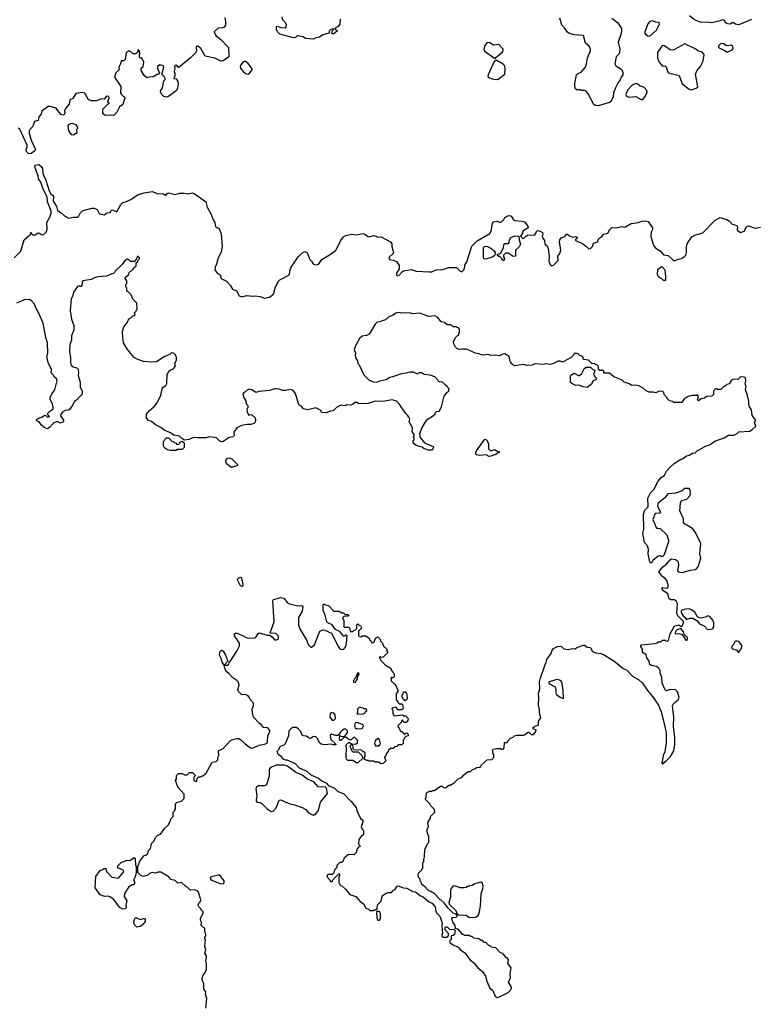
# Model space of a CAD drawing. Extents: x 1862350 to 2057294, y 212041 to 437318.
# Tile 283 of 301: x 2023032 to 2031618, y 365759 to 377228. Entities that reach past the tile are written whole.
import ezdxf

# ---------------------------------------------------------------- set-up
doc = ezdxf.new("R2010")
doc.units = 0

msp = doc.modelspace()

# ---------------------------------------------------------------- linework, layer by layer
at = {"layer": '0CON10XD'}
for points in [[(2025423, 377255), (2025432, 377205), (2025432, 377165), (2025415, 377142), (2025395, 377132), (2025345, 377129), (2025300, 377085), (2025318, 377045), (2025382, 376995), (2025466, 376906), (2025470, 376795), (2025405, 376750), (2025375, 376747), (2025305, 376779), (2025194, 376804), (2025145, 376893), (2025115, 376917), (2025098, 376922), (2025091, 376905), (2025092, 376865), (2025084, 376845), (2025025, 376783), (2024888, 376672), (2024882, 376672), (2024869, 376689), (2024855, 376697), (2024838, 376685), (2024840, 376655), (2024832, 376625), (2024840, 376605), (2024840, 376565), (2024832, 376558), (2024830, 376545), (2024855, 376540), (2024875, 376510), (2024879, 376475), (2024871, 376425), (2024855, 376400), (2024768, 376332), (2024745, 376324), (2024712, 376332), (2024690, 376355), (2024672, 376385), (2024672, 376395), (2024697, 376435), (2024713, 376517), (2024730, 376535), (2024718, 376568), (2024690, 376595), (2024712, 376675), (2024709, 376689), (2024665, 376702), (2024638, 376685), (2024638, 376665), (2024660, 376605), (2024645, 376590), (2024635, 376590), (2024587, 376563), (2024545, 376560), (2024515, 376550), (2024485, 376580), (2024450, 376635), (2024450, 376665), (2024470, 376685), (2024478, 376735), (2024465, 376770), (2024455, 376780), (2024442, 376782), (2024430, 376795), (2024430, 376825), (2024438, 376835), (2024430, 376845), (2024430, 376865), (2024418, 376878), (2024410, 376875), (2024408, 376852), (2024385, 376830), (2024355, 376830), (2024335, 376850), (2024322, 376852), (2024315, 376860), (2024295, 376860), (2024288, 376852), (2024272, 376848), (2024260, 376765), (2024245, 376750), (2024215, 376750)], [(2026768, 377235), (2026762, 377175), (2026745, 377148), (2026700, 377125), (2026710, 377115), (2026730, 377110), (2026733, 377095), (2026695, 377063), (2026670, 377065), (2026678, 377102), (2026690, 377115), (2026685, 377120), (2026660, 377115), (2026640, 377095), (2026638, 377072), (2026565, 377052), (2026525, 377023), (2026483, 377017), (2026455, 377002), (2026365, 377011), (2026335, 377027), (2026275, 377042), (2026265, 377042), (2026245, 377022), (2026225, 377018), (2026065, 377060), (2026037, 377085), (2026027, 377113), (2026025, 377150), (2026035, 377152), (2026075, 377139), (2026126, 377134), (2026139, 377141), (2026143, 377167), (2026136, 377186), (2026098, 377225), (2026090, 377260)], [(2029932, 377245), (2030005, 377191), (2030046, 377125), (2030048, 377095), (2030040, 377055), (2030008, 376965), (2030026, 376886), (2030024, 376845), (2030014, 376826), (2029983, 376797), (2029968, 376715), (2029980, 376690), (2030028, 376665), (2030052, 376645), (2030062, 376615), (2030063, 376585), (2030043, 376557), (2030032, 376528), (2030007, 376495), (2029976, 376434), (2029953, 376375), (2029951, 376325), (2029920, 376275), (2029905, 376262), (2029776, 376224), (2029745, 376227), (2029725, 376242), (2029654, 376374), (2029634, 376394), (2029615, 376403), (2029575, 376402), (2029565, 376410), (2029525, 376412), (2029512, 376422), (2029504, 376445), (2029504, 376486), (2029523, 376587), (2029535, 376599), (2029575, 376616), (2029625, 376677), (2029640, 376715), (2029651, 376785), (2029684, 376865), (2029686, 376885), (2029669, 376919), (2029626, 376955), (2029604, 377044), (2029495, 377052), (2029435, 377068), (2029415, 377084), (2029383, 377133), (2029352, 377165), (2029329, 377245)], [(2031561, 377229), (2031433, 377175), (2031405, 377169), (2031375, 377175), (2031345, 377194), (2031312, 377178), (2031285, 377179), (2031263, 377193), (2031242, 377222), (2031225, 377227), (2031185, 377211), (2031095, 377193), (2031055, 377198), (2030974, 377194), (2030897, 377227), (2030839, 377275)], [(2030365, 377037), (2030385, 377044), (2030456, 377105), (2030489, 377175), (2030487, 377197), (2030445, 377200), (2030415, 377213), (2030395, 377214), (2030375, 377206), (2030355, 377180), (2030314, 377074), (2030325, 377058), (2030355, 377040), (2030365, 377037)], [(2028575, 376782), (2028660, 376855), (2028668, 376872), (2028666, 376885), (2028615, 376941), (2028553, 376933), (2028505, 376963), (2028475, 376957), (2028450, 376920), (2028440, 376885), (2028446, 376866), (2028565, 376782), (2028575, 376782)], [(2030855, 376410), (2030875, 376414), (2030915, 376430), (2030934, 376446), (2030910, 376595), (2030926, 376634), (2030966, 376684), (2030994, 376736), (2031008, 376815), (2031005, 376827), (2030985, 376850), (2030936, 376866), (2030912, 376885), (2030785, 376948), (2030655, 376878), (2030635, 376874), (2030615, 376877), (2030575, 376906), (2030542, 376922), (2030525, 376926), (2030515, 376921), (2030464, 376845), (2030465, 376780), (2030484, 376734), (2030525, 376688), (2030555, 376690), (2030565, 376680), (2030582, 376625), (2030595, 376608), (2030719, 376579), (2030755, 376482), (2030835, 376418), (2030855, 376410)], [(2031285, 376853), (2031335, 376878), (2031347, 376893), (2031342, 376915), (2031325, 376930), (2031275, 376922), (2031235, 376948), (2031215, 376950), (2031195, 376942), (2031178, 376925), (2031178, 376908), (2031187, 376897), (2031244, 376874), (2031270, 376855), (2031285, 376853)], [(2024215, 376750), (2024208, 376715), (2024188, 376675), (2024190, 376645), (2024152, 376608), (2024137, 376557), (2024212, 376452), (2024207, 376377), (2024218, 376355), (2024237, 376337), (2024255, 376330), (2024260, 376315), (2024253, 376307), (2024235, 376240), (2024197, 376213), (2024165, 376152), (2024135, 376118), (2024125, 376112), (2024105, 376117), (2024032, 376112), (2024014, 376124), (2024002, 376145), (2024000, 376175), (2024005, 376190), (2024062, 376248), (2024080, 376255), (2024062, 376262), (2024058, 376275), (2024077, 376315), (2024072, 376335), (2024044, 376336), (2024017, 376303), (2023985, 376308), (2023926, 376284), (2023872, 376282), (2023834, 376294), (2023796, 376366), (2023785, 376377), (2023765, 376380), (2023685, 376369), (2023650, 376310), (2023615, 376295), (2023608, 376245), (2023568, 376195), (2023555, 376170), (2023558, 376145), (2023545, 376118), (2023513, 376125), (2023456, 376196), (2023388, 376218), (2023363, 376217), (2023310, 376180), (2023291, 376165), (2023281, 376129), (2023257, 376095), (2023246, 376055), (2023206, 376044), (2023185, 375983), (2023155, 375954), (2023142, 375928), (2023143, 375905), (2023168, 375825), (2023216, 375715), (2023210, 375700), (2023165, 375670), (2023140, 375665), (2023108, 375698), (2023106, 375715), (2023119, 375745), (2023118, 375768), (2023035, 375953), (2023015, 375966)], [(2025695, 376592), (2025715, 376610), (2025740, 376645), (2025740, 376655), (2025695, 376719), (2025665, 376740), (2025645, 376742), (2025635, 376738), (2025609, 376701), (2025603, 376685), (2025607, 376665), (2025635, 376623), (2025665, 376600), (2025695, 376592)], [(2028605, 376530), (2028688, 376595), (2028691, 376665), (2028684, 376694), (2028669, 376709), (2028595, 376752), (2028575, 376752), (2028560, 376735), (2028491, 376585), (2028489, 376565), (2028497, 376555), (2028553, 376535), (2028605, 376530)], [(2030295, 376300), (2030322, 376335), (2030347, 376385), (2030340, 376405), (2030305, 376441), (2030262, 376455), (2030237, 376477), (2030215, 376486), (2030172, 376465), (2030115, 376408), (2030096, 376355), (2030106, 376336), (2030136, 376324), (2030215, 376332), (2030275, 376300), (2030295, 376300)], [(2023645, 375886), (2023665, 375892), (2023702, 375915), (2023700, 375955), (2023710, 375965), (2023710, 375975), (2023692, 376002), (2023645, 376018), (2023624, 376016), (2023604, 376006), (2023595, 375990), (2023601, 375935), (2023631, 375891), (2023645, 375886)], [(2023398, 374998), (2023356, 375106), (2023351, 375165), (2023304, 375255), (2023278, 375335), (2023253, 375375), (2023249, 375405), (2023209, 375515), (2023209, 375525), (2023217, 375533), (2023255, 375540), (2023285, 375515), (2023298, 375495), (2023302, 375435), (2023338, 375358), (2023374, 375235), (2023395, 375198), (2023427, 375177), (2023421, 375115), (2023461, 375051), (2023474, 375005), (2023485, 374996), (2023517, 374977), (2023555, 374943), (2023605, 374918), (2023655, 374929), (2023705, 374928), (2023716, 374935), (2023737, 374973), (2023773, 375007), (2023875, 375033), (2023901, 375031), (2023936, 375016), (2023955, 374977), (2023967, 374967), (2024015, 374956), (2024052, 374978), (2024085, 374983), (2024102, 375008), (2024115, 375014), (2024165, 374991), (2024211, 375075), (2024235, 375099), (2024265, 375106), (2024329, 375135), (2024415, 375191), (2024485, 375212), (2024575, 375225), (2024645, 375199), (2024702, 375202), (2024735, 375179), (2024753, 375205), (2024765, 375212), (2024845, 375191), (2024895, 375209), (2024945, 375209), (2024995, 375200), (2025045, 375211), (2025064, 375205), (2025145, 375151), (2025201, 375105), (2025216, 375045), (2025259, 374965), (2025286, 374896), (2025307, 374867), (2025315, 374816), (2025357, 374797), (2025381, 374735), (2025391, 374585), (2025379, 374521), (2025345, 374455), (2025328, 374382), (2025309, 374345), (2025307, 374315), (2025334, 374275), (2025367, 374255), (2025382, 374212), (2025442, 374182), (2025485, 374135), (2025511, 374091), (2025558, 374068), (2025591, 374011), (2025625, 374001), (2025675, 374014), (2025745, 374007), (2025775, 374013), (2025835, 374003), (2025885, 373986), (2025945, 373996), (2025993, 374035), (2026008, 374105), (2026045, 374178), (2026064, 374196), (2026161, 374249), (2026177, 374265), (2026184, 374315), (2026197, 374345), (2026280, 374470), (2026338, 374522), (2026355, 374529), (2026382, 374512), (2026414, 374435), (2026435, 374414), (2026453, 374383), (2026475, 374373), (2026505, 374375), (2026522, 374388), (2026554, 374436), (2026675, 374508), (2026718, 374545), (2026775, 374658), (2026805, 374698), (2026835, 374713), (2026905, 374731), (2026955, 374721), (2027036, 374736), (2027055, 374730), (2027085, 374706), (2027105, 374699), (2027155, 374714), (2027175, 374712), (2027205, 374696), (2027245, 374699), (2027355, 374639), (2027368, 374618), (2027371, 374585), (2027390, 374515), (2027385, 374503), (2027344, 374465), (2027333, 374445), (2027344, 374434), (2027387, 374427), (2027423, 374413), (2027456, 374365), (2027456, 374325), (2027422, 374275), (2027424, 374255), (2027435, 374246), (2027455, 374251), (2027489, 374291), (2027505, 374301), (2027595, 374320), (2027655, 374300), (2027805, 374290), (2027835, 374293), (2027885, 374314), (2027965, 374320), (2028035, 374341), (2028125, 374340), (2028165, 374298), (2028185, 374290), (2028210, 374315), (2028217, 374333), (2028226, 374375), (2028244, 374406), (2028301, 374589), (2028366, 374654), (2028513, 374737), (2028526, 374764), (2028542, 374855), (2028553, 374875), (2028595, 374880), (2028625, 374868), (2028642, 374868), (2028675, 374900), (2028688, 374925), (2028722, 374942), (2028745, 374947), (2028761, 374941), (2028788, 374898), (2028805, 374888), (2028885, 374881), (2028915, 374872), (2028956, 374825), (2028960, 374805), (2028901, 374769), (2028890, 374735), (2028870, 374705), (2028895, 374680), (2028908, 374682), (2028935, 374710), (2028945, 374710), (2028955, 374720), (2029038, 374722), (2029052, 374745), (2029053, 374757), (2029068, 374772), (2029100, 374765), (2029125, 374750), (2029130, 374735), (2029122, 374705), (2029128, 374685), (2029147, 374657), (2029152, 374615), (2029178, 374595), (2029193, 374563), (2029203, 374475), (2029199, 374415), (2029215, 374378), (2029235, 374362), (2029255, 374367), (2029308, 374425), (2029304, 374475), (2029326, 374504), (2029338, 374549), (2029322, 374635), (2029326, 374664), (2029345, 374689), (2029386, 374704), (2029405, 374731), (2029415, 374731), (2029440, 374710), (2029475, 374696), (2029515, 374704), (2029525, 374699), (2029532, 374685), (2029512, 374668), (2029510, 374655), (2029591, 374621), (2029632, 374592), (2029665, 374558), (2029685, 374564), (2029708, 374585), (2029719, 374625), (2029765, 374642), (2029781, 374679), (2029818, 374702), (2029835, 374728), (2029887, 374743), (2029909, 374785), (2029935, 374808), (2029985, 374802), (2030045, 374819), (2030085, 374812), (2030157, 374853), (2030244, 374866), (2030285, 374882), (2030324, 374886), (2030356, 374876), (2030409, 374805), (2030409, 374785), (2030391, 374755), (2030390, 374705), (2030408, 374635), (2030425, 374595), (2030442, 374572), (2030505, 374528), (2030535, 374489), (2030591, 374481), (2030645, 374429), (2030665, 374420), (2030705, 374439), (2030745, 374446), (2030782, 374468), (2030795, 374487), (2030802, 374515), (2030804, 374574), (2030808, 374605), (2030817, 374625), (2030865, 374699), (2030902, 374718), (2030996, 374745), (2031138, 374892), (2031195, 374924), (2031275, 374902), (2031305, 374881), (2031335, 374845), (2031389, 374829), (2031398, 374815), (2031396, 374775), (2031435, 374749), (2031475, 374765), (2031505, 374815), (2031525, 374826), (2031605, 374800), (2031665, 374810)], [(2022968, 374455), (2023045, 374533), (2023086, 374664), (2023145, 374720), (2023160, 374725), (2023162, 374748), (2023168, 374748), (2023170, 374735), (2023180, 374725), (2023205, 374717), (2023246, 374744), (2023265, 374740), (2023288, 374725), (2023305, 374724), (2023342, 374755), (2023354, 374785), (2023349, 374865), (2023385, 374928), (2023399, 374975), (2023398, 374998)], [(2028675, 374420), (2028655, 374430), (2028650, 374445), (2028628, 374468), (2028615, 374470), (2028602, 374482), (2028602, 374498), (2028625, 374500), (2028640, 374510), (2028670, 374575), (2028673, 374607), (2028685, 374620), (2028728, 374622), (2028737, 374633), (2028740, 374665), (2028757, 374693), (2028805, 374712), (2028848, 374708), (2028852, 374665), (2028870, 374615), (2028855, 374582), (2028812, 374545), (2028810, 374475), (2028785, 374470), (2028725, 374510), (2028695, 374510), (2028670, 374485), (2028670, 374465), (2028682, 374445), (2028675, 374420)], [(2028445, 374440), (2028439, 374455), (2028439, 374575), (2028455, 374590), (2028484, 374586), (2028525, 374565), (2028561, 374535), (2028572, 374515), (2028570, 374485), (2028560, 374475), (2028539, 374461), (2028475, 374443), (2028445, 374440)], [(2030581, 371115), (2030547, 371005), (2030530, 370980), (2030515, 370973), (2030495, 370981), (2030475, 370980), (2030412, 370928), (2030395, 370900), (2030385, 370898), (2030375, 370912), (2030356, 371005), (2030361, 371055), (2030348, 371098), (2030315, 371138), (2030294, 371245), (2030306, 371295), (2030303, 371467), (2030320, 371515), (2030356, 371554), (2030354, 371655), (2030386, 371715), (2030424, 371756), (2030475, 371852), (2030505, 371892), (2030548, 371922), (2030572, 371968), (2030608, 372012), (2030665, 372063), (2030734, 372106), (2030765, 372118), (2030795, 372142), (2030834, 372156), (2030875, 372180), (2030905, 372182), (2030932, 372208), (2030945, 372213), (2031034, 372266), (2031065, 372273), (2031092, 372288), (2031135, 372317), (2031244, 372356), (2031295, 372388), (2031355, 372388), (2031394, 372406), (2031415, 372428), (2031540, 372435), (2031570, 372455), (2031610, 372495), (2031598, 372535), (2031610, 372565), (2031568, 372618), (2031562, 372685), (2031539, 372719), (2031530, 372745), (2031529, 372785), (2031515, 372850), (2031492, 372922), (2031499, 372955), (2031489, 372985), (2031496, 373016), (2031492, 373055), (2031476, 373066), (2031435, 373067), (2031402, 373038), (2031365, 373042), (2031345, 373038), (2031321, 373019), (2031300, 372985), (2031273, 372977), (2031255, 372960), (2031242, 372958), (2031205, 372920), (2031165, 372920), (2031155, 372930), (2031142, 372928), (2031120, 372905), (2031118, 372862), (2031098, 372842), (2031035, 372840), (2031015, 372820), (2030975, 372810), (2030945, 372790), (2030930, 372805), (2030940, 372815), (2030940, 372845), (2030925, 372860), (2030915, 372850), (2030865, 372852), (2030825, 372840), (2030798, 372822), (2030785, 372820), (2030745, 372770), (2030655, 372770), (2030645, 372780), (2030605, 372790), (2030580, 372815), (2030580, 372825), (2030542, 372862), (2030540, 372885), (2030528, 372898), (2030485, 372900), (2030445, 372880), (2030415, 372888), (2030368, 372888), (2030333, 372903), (2030300, 372935), (2030250, 372965), (2030205, 372972), (2030165, 372968), (2030135, 372987), (2030076, 373006), (2030055, 373028), (2029955, 373068), (2029905, 373110), (2029842, 373112), (2029840, 373135), (2029825, 373150), (2029815, 373140), (2029792, 373142), (2029780, 373155), (2029778, 373188), (2029758, 373208), (2029742, 373212), (2029735, 373220), (2029702, 373222), (2029662, 373262), (2029605, 373270), (2029600, 373295), (2029590, 373305), (2029560, 373315), (2029540, 373335), (2029525, 373340), (2029495, 373340), (2029485, 373320), (2029458, 373292), (2029367, 373243), (2029355, 373240), (2029332, 373252), (2029308, 373252), (2029245, 373218), (2029215, 373210), (2029165, 373220), (2029135, 373213), (2029035, 373218), (2029005, 373202), (2028945, 373200), (2028905, 373212), (2028805, 373198), (2028775, 373210), (2028760, 373225), (2028760, 373235), (2028748, 373248), (2028736, 373305), (2028685, 373336), (2028665, 373333), (2028625, 373313), (2028575, 373320), (2028525, 373318), (2028495, 373328), (2028425, 373322), (2028385, 373337), (2028345, 373342), (2028239, 373389), (2028185, 373392), (2028155, 373388), (2028127, 373397), (2028112, 373412), (2028092, 373452), (2028088, 373475), (2028110, 373525), (2028135, 373550), (2028150, 373555), (2028150, 373575), (2028160, 373585), (2028160, 373625), (2028145, 373640), (2028132, 373642), (2028125, 373650), (2028085, 373650), (2028067, 373667), (2028052, 373672), (2028013, 373673), (2027985, 373700), (2027945, 373710), (2027903, 373763), (2027875, 373780), (2027795, 373772), (2027695, 373808), (2027615, 373803), (2027575, 373812), (2027485, 373810), (2027455, 373817), (2027415, 373808), (2027384, 373786), (2027335, 373768), (2027295, 373732), (2027255, 373722), (2027225, 373708), (2027200, 373705), (2027177, 373683), (2027104, 373566), (2027075, 373551), (2027025, 373540), (2026992, 373515), (2026945, 373430), (2026932, 373385), (2026948, 373345), (2026943, 373325), (2026948, 373295), (2026970, 373255), (2026973, 373223), (2026987, 373207), (2027043, 373093), (2027105, 373030), (2027155, 373010), (2027196, 373004), (2027235, 373021), (2027304, 373036), (2027345, 373063), (2027382, 373072), (2027485, 373108), (2027536, 373114), (2027585, 373128), (2027617, 373127), (2027665, 373102), (2027693, 373117), (2027715, 373118), (2027748, 373098), (2027812, 373092), (2027865, 373070), (2027900, 373035), (2027905, 373022), (2027923, 373013), (2027958, 373008), (2027995, 372970), (2028005, 372970), (2028010, 372955), (2028032, 372932), (2028028, 372895), (2028001, 372879), (2027976, 372844), (2027945, 372720), (2027926, 372674), (2027916, 372664), (2027885, 372660), (2027875, 372650), (2027865, 372622), (2027771, 372559), (2027722, 372485), (2027693, 372405), (2027701, 372361), (2027750, 372300), (2027851, 372255), (2027857, 372243), (2027838, 372212), (2027795, 372212), (2027767, 372227), (2027745, 372230), (2027725, 372250), (2027655, 372270), (2027620, 372295), (2027620, 372325), (2027630, 372335), (2027630, 372355), (2027622, 372365), (2027630, 372375), (2027630, 372395), (2027608, 372428), (2027612, 372475), (2027572, 372545), (2027578, 372575), (2027568, 372598), (2027553, 372623), (2027528, 372645), (2027455, 372752), (2027422, 372785), (2027375, 372800), (2027265, 372781), (2027175, 372783), (2027095, 372756), (2026985, 372752), (2026970, 372765), (2026945, 372772), (2026910, 372745), (2026892, 372738), (2026845, 372740), (2026825, 372732), (2026775, 372738), (2026725, 372710), (2026685, 372672), (2026653, 372667), (2026605, 372648), (2026555, 372652), (2026539, 372679), (2026485, 372707), (2026385, 372683), (2026340, 372695), (2026319, 372719), (2026285, 372742), (2026248, 372875), (2026218, 372908), (2026185, 372919), (2026135, 372908), (2026095, 372909), (2026056, 372926), (2026025, 372930), (2026005, 372930), (2025945, 372907), (2025825, 372898), (2025785, 372887), (2025745, 372913), (2025707, 372923), (2025685, 372912), (2025665, 372892), (2025644, 372886), (2025632, 372865), (2025640, 372835), (2025667, 372787), (2025672, 372752), (2025690, 372735), (2025690, 372705), (2025680, 372695), (2025682, 372655), (2025702, 372622), (2025725, 372630), (2025737, 372627), (2025775, 372590), (2025782, 372565), (2025775, 372540), (2025760, 372525), (2025725, 372512), (2025685, 372512), (2025618, 372502), (2025562, 372475), (2025528, 372422), (2025532, 372385), (2025525, 372368), (2025475, 372360), (2025405, 372316), (2025385, 372310), (2025362, 372322), (2025325, 372356), (2025245, 372368), (2025204, 372356), (2025105, 372356), (2025057, 372363), (2025005, 372338), (2024955, 372330), (2024932, 372342), (2024895, 372377), (2024828, 372388), (2024790, 372415), (2024716, 372446), (2024685, 372472), (2024615, 372508), (2024567, 372547), (2024535, 372560), (2024510, 372585), (2024510, 372635), (2024544, 372676), (2024598, 372722), (2024634, 372765), (2024676, 372855), (2024697, 372943), (2024735, 372967), (2024749, 372989), (2024750, 373095), (2024774, 373136), (2024790, 373150), (2024825, 373162), (2024848, 373195), (2024842, 373225), (2024858, 373265), (2024858, 373295), (2024850, 373325), (2024830, 373345), (2024803, 373347), (2024788, 373332), (2024715, 373300), (2024627, 373243), (2024565, 373237), (2024475, 373247), (2024400, 373275), (2024368, 373295), (2024288, 373385), (2024244, 373464), (2024233, 373525), (2024232, 373595), (2024248, 373652), (2024287, 373703), (2024295, 373730), (2024310, 373745), (2024325, 373750), (2024352, 373778), (2024368, 373782), (2024378, 373792), (2024370, 373815), (2024388, 373832), (2024392, 373848), (2024400, 373855), (2024398, 373928), (2024352, 373972), (2024330, 374025), (2024298, 374058), (2024280, 374065), (2024280, 374105), (2024270, 374115), (2024270, 374145), (2024280, 374155), (2024280, 374185), (2024260, 374215), (2024260, 374225), (2024305, 374260), (2024310, 374285), (2024325, 374300), (2024340, 374305), (2024360, 374325), (2024360, 374335), (2024388, 374362), (2024390, 374395), (2024408, 374412), (2024412, 374428), (2024428, 374442), (2024430, 374455), (2024415, 374470), (2024402, 374468), (2024400, 374455), (2024392, 374448), (2024375, 374410), (2024325, 374410), (2024298, 374438), (2024285, 374438), (2024254, 374416), (2024225, 374378), (2024145, 374300), (2024138, 374282), (2024125, 374270), (2024105, 374268), (2024045, 374242), (2023945, 374232), (2023905, 374222), (2023865, 374202), (2023770, 374185), (2023760, 374165), (2023757, 374133), (2023748, 374122), (2023735, 374120), (2023725, 374128), (2023705, 374122), (2023658, 374055), (2023646, 374004), (2023633, 373975), (2023620, 373835), (2023635, 373740), (2023663, 373667), (2023664, 373616), (2023637, 373545), (2023636, 373494), (2023617, 373445), (2023612, 373355), (2023624, 373295), (2023624, 373234), (2023634, 373204), (2023645, 373188), (2023705, 373168), (2023712, 373155), (2023717, 373115), (2023712, 373085), (2023738, 373005), (2023738, 372948), (2023760, 372905), (2023760, 372865), (2023715, 372820), (2023706, 372804), (2023671, 372779), (2023645, 372730), (2023613, 372687), (2023602, 372678), (2023564, 372676), (2023535, 372662), (2023510, 372635), (2023508, 372615), (2023542, 372565), (2023542, 372548), (2023533, 372537), (2023505, 372530), (2023475, 372542), (2023458, 372542)], [(2030555, 374190), (2030535, 374190), (2030518, 374208), (2030495, 374218), (2030475, 374238), (2030466, 374264), (2030468, 374315), (2030475, 374328), (2030515, 374352), (2030550, 374315), (2030560, 374235), (2030560, 374195), (2030555, 374190)], [(2023458, 372542), (2023425, 372530), (2023385, 372480), (2023355, 372462), (2023317, 372477), (2023288, 372505), (2023260, 372545), (2023230, 372555), (2023234, 372576), (2023285, 372598), (2023325, 372622), (2023338, 372618), (2023355, 372600), (2023380, 372605), (2023360, 372625), (2023362, 372645), (2023380, 372665), (2023405, 372678), (2023422, 372695), (2023423, 372705), (2023413, 372755), (2023388, 372805), (2023388, 372832), (2023410, 372875), (2023440, 372915), (2023470, 373025), (2023463, 373043), (2023438, 373065), (2023423, 373093), (2023400, 373115), (2023403, 373155), (2023366, 373236), (2023350, 373305), (2023361, 373345), (2023357, 373465), (2023337, 373525), (2023306, 373695), (2023244, 373834), (2023224, 373864), (2023204, 373915), (2023175, 373948), (2023148, 373968), (2023085, 373964), (2023035, 373943), (2022995, 373928)], [(2029645, 372942), (2029595, 372953), (2029552, 372972), (2029515, 372968), (2029485, 372978), (2029453, 373003), (2029450, 373075), (2029454, 373086), (2029495, 373110), (2029545, 373082), (2029557, 373083), (2029582, 373105), (2029615, 373170), (2029625, 373170), (2029635, 373180), (2029685, 373180), (2029712, 373152), (2029728, 373148), (2029740, 373135), (2029732, 373128), (2029720, 373095), (2029730, 373085), (2029730, 373075), (2029750, 373055), (2029750, 373035), (2029715, 373020), (2029703, 373007), (2029700, 372985), (2029645, 372942)], [(2024855, 372210), (2024785, 372210), (2024755, 372218), (2024721, 372241), (2024708, 372265), (2024710, 372315), (2024718, 372322), (2024722, 372338), (2024742, 372358), (2024768, 372358), (2024805, 372320), (2024820, 372315), (2024832, 372302), (2024848, 372298), (2024865, 372280), (2024888, 372282), (2024900, 372295), (2024900, 372305), (2024925, 372320), (2024948, 372298), (2024950, 372245), (2024925, 372220), (2024865, 372220), (2024855, 372210)], [(2028495, 372140), (2028475, 372158), (2028395, 372152), (2028358, 372158), (2028348, 372168), (2028348, 372185), (2028357, 372205), (2028455, 372342), (2028472, 372335), (2028495, 372290), (2028498, 372228), (2028515, 372210), (2028535, 372208), (2028565, 372220), (2028605, 372200), (2028630, 372195), (2028575, 372158), (2028554, 372156), (2028525, 372142), (2028495, 372140)], [(2025494, 372014), (2025441, 372055), (2025436, 372095), (2025455, 372119), (2025475, 372124), (2025505, 372114), (2025572, 372045), (2025572, 372035), (2025515, 372014), (2025494, 372014)], [(2026758, 368865), (2026765, 368890), (2026772, 368882), (2026815, 368880), (2026839, 368901), (2026852, 368925), (2026853, 368943), (2026835, 368962), (2026815, 368963), (2026795, 368952), (2026768, 368925), (2026758, 368902), (2026742, 368888), (2026715, 368888), (2026675, 368900), (2026665, 368910), (2026650, 368895), (2026660, 368845), (2026718, 368788), (2026718, 368782), (2026685, 368780), (2026665, 368790), (2026582, 368782), (2026545, 368790), (2026530, 368800), (2026498, 368858), (2026484, 368874), (2026455, 368878), (2026420, 368855), (2026405, 368857), (2026375, 368881), (2026340, 368885), (2026325, 368893), (2026308, 368935), (2026273, 368973), (2026253, 368983), (2026215, 368982), (2026191, 368969), (2026170, 368945), (2026164, 368885), (2026128, 368792), (2026112, 368778), (2026067, 368763), (2026045, 368720), (2026030, 368705), (2026044, 368674), (2026073, 368653), (2026095, 368622), (2026125, 368608), (2026145, 368608), (2026244, 368564), (2026290, 368515), (2026380, 368475), (2026425, 368432), (2026515, 368392), (2026555, 368362), (2026610, 368335), (2026633, 368303), (2026645, 368302), (2026700, 368275), (2026735, 368242), (2026809, 368209), (2026892, 368125), (2026953, 368053), (2026962, 368015), (2027003, 367923), (2027030, 367905), (2027030, 367885), (2027013, 367827), (2027025, 367800), (2027040, 367785), (2027038, 367732), (2027025, 367720), (2027015, 367720), (2026983, 367677), (2026980, 367625), (2026998, 367608), (2027000, 367595), (2026982, 367588), (2026963, 367567), (2026958, 367532), (2026925, 367500), (2026865, 367502), (2026840, 367485), (2026815, 367460), (2026798, 367422), (2026785, 367410), (2026765, 367410), (2026730, 367375), (2026727, 367353), (2026705, 367330), (2026688, 367282), (2026675, 367270), (2026625, 367270), (2026612, 367255), (2026620, 367235), (2026648, 367208), (2026655, 367190), (2026675, 367190), (2026682, 367208), (2026752, 367278), (2026758, 367278), (2026760, 367255), (2026750, 367245), (2026750, 367175), (2026760, 367165), (2026762, 367152), (2026772, 367142), (2026785, 367140), (2026829, 367099), (2026879, 367039), (2026950, 367015), (2027000, 366955), (2027039, 366929), (2027060, 366895), (2027062, 366882), (2027098, 366868), (2027115, 366850), (2027155, 366850), (2027162, 366858), (2027185, 366860), (2027198, 366872), (2027203, 366917), (2027240, 366955), (2027262, 367025), (2027305, 367052), (2027325, 367060), (2027365, 367062), (2027386, 367084), (2027410, 367095), (2027430, 367135), (2027445, 367137), (2027504, 367114), (2027545, 367112), (2027615, 367074), (2027647, 367067), (2027705, 367023), (2027735, 367010), (2027795, 366958), (2027845, 366932), (2027875, 366890), (2027882, 366845), (2027892, 366825), (2027930, 366785), (2027958, 366705), (2027952, 366675), (2027960, 366585), (2027952, 366575), (2027952, 366552), (2027965, 366540), (2028005, 366540), (2028030, 366555), (2028030, 366585), (2027990, 366625), (2027990, 366655), (2027995, 366660), (2028015, 366660), (2028045, 366630), (2028092, 366632), (2028108, 366618), (2028098, 366572), (2028085, 366560), (2028060, 366555), (2028060, 366515), (2028040, 366495), (2028045, 366480), (2028075, 366457), (2028143, 366423), (2028170, 366395), (2028219, 366359), (2028280, 366280), (2028325, 366242), (2028372, 366185), (2028425, 366142), (2028463, 366085), (2028475, 366030), (2028512, 365945), (2028545, 365920), (2028572, 365855), (2028597, 365837), (2028625, 365844), (2028724, 365895), (2028754, 365925), (2028764, 365945), (2028760, 365965), (2028728, 366015), (2028752, 366065), (2028748, 366115), (2028760, 366185), (2028722, 366235), (2028728, 366275), (2028715, 366300), (2028705, 366300), (2028665, 366350), (2028635, 366360), (2028580, 366415), (2028533, 366423), (2028515, 366440), (2028500, 366445), (2028465, 366480), (2028445, 366480), (2028425, 366500), (2028412, 366502), (2028385, 366520), (2028325, 366530), (2028305, 366550), (2028285, 366550), (2028275, 366560), (2028215, 366560), (2028205, 366570), (2028195, 366570), (2028145, 366630), (2028112, 366642), (2028107, 366677), (2028082, 366715), (2028070, 366765), (2028075, 366770), (2028118, 366772), (2028130, 366785), (2028128, 366798), (2028118, 366808), (2028085, 366820), (2028025, 366878), (2027979, 366939), (2027945, 366970), (2027934, 366974), (2027875, 367042), (2027825, 367072), (2027795, 367080), (2027790, 367095), (2027775, 367100), (2027770, 367115), (2027720, 367155), (2027710, 367185), (2027700, 367195), (2027700, 367215), (2027683, 367233), (2027678, 367255), (2027682, 367285), (2027720, 367325), (2027720, 367335), (2027730, 367345), (2027730, 367405), (2027742, 367418), (2027742, 367445), (2027752, 367475), (2027753, 367567), (2027780, 367615), (2027780, 367625), (2027800, 367645), (2027800, 367715), (2027780, 367765), (2027783, 367797), (2027798, 367825), (2027790, 367875), (2027820, 367925), (2027820, 367945), (2027870, 367995), (2027868, 368028), (2027822, 368075), (2027815, 368090), (2027760, 368145), (2027762, 368158), (2027770, 368165), (2027773, 368217), (2027785, 368230), (2027798, 368232), (2027805, 368240), (2027835, 368240), (2027845, 368250), (2027865, 368250), (2027935, 368300), (2027955, 368298), (2027973, 368283), (2027995, 368280), (2028035, 368310), (2028048, 368312), (2028095, 368340), (2028145, 368390), (2028185, 368402), (2028204, 368426), (2028245, 368460), (2028265, 368470), (2028285, 368470), (2028310, 368495), (2028337, 368503), (2028355, 368518), (2028398, 368522), (2028408, 368532), (2028410, 368545), (2028480, 368605), (2028535, 368610), (2028558, 368632), (2028560, 368665), (2028550, 368675), (2028542, 368718), (2028555, 368730), (2028595, 368738), (2028635, 368740), (2028645, 368730), (2028668, 368732), (2028680, 368745), (2028682, 368808), (2028715, 368810), (2028722, 368828), (2028752, 368858), (2028785, 368870), (2028800, 368885), (2028825, 368892), (2028907, 368893), (2028925, 368900), (2028955, 368930), (2028968, 368928), (2028993, 368903), (2029015, 368902), (2029029, 368911), (2029048, 368935), (2029050, 368955), (2029022, 368962), (2029010, 368975), (2029035, 369000), (2029078, 369012), (2029078, 369055), (2029108, 369095), (2029092, 369152), (2029091, 369195), (2029080, 369235), (2029084, 369335), (2029080, 369380), (2029094, 369435), (2029092, 369515), (2029098, 369545), (2029155, 369718), (2029165, 369730), (2029176, 369774), (2029228, 369845), (2029238, 369885), (2029255, 369902), (2029300, 369925), (2029339, 369929), (2029375, 369900), (2029425, 369890), (2029475, 369902), (2029505, 369900), (2029526, 369914), (2029605, 369943), (2029615, 369943), (2029645, 369920), (2029680, 369915), (2029692, 369905), (2029699, 369879), (2029718, 369865), (2029746, 369854), (2029805, 369846), (2029835, 369834), (2029955, 369760), (2030065, 369671), (2030105, 369654), (2030175, 369582), (2030244, 369544), (2030291, 369501), (2030348, 369415), (2030406, 369346), (2030476, 369245), (2030510, 369165), (2030530, 369075), (2030566, 368925), (2030568, 368805), (2030551, 368699), (2030531, 368655), (2030520, 368585), (2030512, 368575), (2030525, 368560), (2030535, 368562), (2030550, 368585), (2030568, 368595), (2030616, 368645), (2030655, 368712), (2030666, 368785), (2030667, 368865), (2030652, 368995), (2030656, 369105), (2030642, 369235), (2030650, 369255), (2030668, 369275), (2030707, 369305), (2030720, 369335), (2030698, 369398), (2030675, 369420), (2030615, 369427), (2030565, 369410), (2030555, 369420), (2030520, 369500), (2030516, 369566), (2030498, 369615), (2030498, 369645), (2030482, 369675), (2030455, 369693), (2030395, 369704), (2030378, 369715), (2030368, 369755), (2030342, 369795), (2030335, 369830), (2030308, 369848), (2030290, 369855), (2030290, 369895), (2030270, 369925), (2030270, 369935), (2030280, 369945), (2030435, 369962), (2030465, 369970), (2030475, 369980), (2030505, 369980), (2030525, 370000), (2030555, 370000), (2030563, 369993), (2030585, 369990), (2030597, 370013), (2030612, 370075), (2030650, 370135), (2030660, 370165), (2030715, 370180), (2030732, 370162), (2030745, 370160), (2030757, 370173), (2030770, 370205), (2030768, 370218), (2030703, 370285), (2030693, 370315), (2030697, 370423), (2030683, 370455), (2030665, 370469), (2030622, 370472), (2030601, 370481), (2030585, 370542), (2030535, 370576), (2030520, 370595), (2030518, 370605), (2030525, 370612), (2030565, 370608), (2030585, 370611), (2030592, 370625), (2030590, 370645), (2030574, 370695), (2030557, 370717), (2030515, 370745), (2030502, 370772), (2030482, 370795), (2030527, 370855), (2030570, 370885), (2030615, 370938), (2030634, 370946), (2030675, 370940), (2030697, 370925), (2030707, 370905), (2030710, 370875), (2030698, 370808), (2030715, 370797), (2030755, 370787), (2030850, 370815), (2030912, 370825), (2030939, 370855), (2030954, 370905), (2030972, 370955), (2030960, 371005), (2030972, 371125), (2030914, 371245), (2030877, 371297), (2030768, 371365), (2030767, 371415), (2030726, 371506), (2030734, 371595), (2030744, 371626), (2030808, 371642), (2030848, 371685), (2030852, 371715), (2030847, 371747), (2030835, 371767), (2030785, 371766), (2030745, 371737), (2030675, 371713), (2030586, 371704), (2030552, 371658), (2030475, 371598), (2030468, 371585), (2030464, 371564), (2030502, 371488), (2030492, 371478), (2030440, 371475), (2030412, 371405), (2030451, 371311), (2030465, 371302), (2030473, 371307), (2030495, 371302), (2030576, 371226), (2030594, 371165), (2030594, 371145), (2030581, 371115)], [(2025625, 370624), (2025607, 370635), (2025569, 370705), (2025575, 370719), (2025605, 370733), (2025615, 370730), (2025626, 370695), (2025633, 370635), (2025625, 370624)], [(2025202, 365715), (2025213, 365825), (2025198, 365875), (2025200, 365905), (2025180, 365935), (2025177, 365997), (2025158, 366045), (2025158, 366065), (2025172, 366098), (2025195, 366130), (2025208, 366165), (2025210, 366235), (2025202, 366265), (2025210, 366305), (2025208, 366325), (2025190, 366355), (2025202, 366395), (2025192, 366435), (2025198, 366515), (2025190, 366525), (2025190, 366545), (2025202, 366558), (2025202, 366575), (2025192, 366605), (2025190, 366645), (2025161, 366661), (2025148, 366678), (2025150, 366715), (2025138, 366738), (2025138, 366762), (2025170, 366815), (2025170, 366835), (2025152, 366852), (2025147, 366867), (2025125, 366890), (2025112, 366915), (2025120, 366935), (2025137, 366953), (2025142, 366975), (2025118, 367065), (2025110, 367075), (2025072, 367092), (2025025, 367090), (2025010, 367095), (2024989, 367119), (2024964, 367134), (2024917, 367177), (2024875, 367170), (2024845, 367200), (2024795, 367212), (2024770, 367245), (2024676, 367296), (2024645, 367299), (2024615, 367287), (2024575, 367293), (2024547, 367283), (2024525, 367262), (2024475, 367248), (2024445, 367260), (2024410, 367295), (2024410, 367365), (2024433, 367425), (2024481, 367489), (2024505, 367498), (2024527, 367515), (2024535, 367550), (2024558, 367575), (2024568, 367632), (2024595, 367660), (2024615, 367700), (2024642, 367728), (2024675, 367740), (2024725, 367810), (2024765, 367850), (2024782, 367888), (2024790, 367895), (2024792, 367918), (2024820, 367945), (2024820, 367995), (2024840, 368015), (2024840, 368025), (2024850, 368035), (2024850, 368095), (2024865, 368108), (2024917, 368123), (2024950, 368155), (2024950, 368205), (2024880, 368285), (2024863, 368323), (2024850, 368365), (2024860, 368385), (2024860, 368425), (2024885, 368448), (2024925, 368448), (2024955, 368430), (2024985, 368430), (2025013, 368457), (2025045, 368460), (2025080, 368425), (2025060, 368405), (2025060, 368365), (2025087, 368353), (2025097, 368363), (2025102, 368388), (2025122, 368408), (2025145, 368410), (2025152, 368418), (2025165, 368420), (2025205, 368452), (2025275, 368580), (2025322, 368588), (2025340, 368605), (2025342, 368632), (2025353, 368657), (2025348, 368705), (2025354, 368716), (2025405, 368738), (2025495, 368834), (2025515, 368844), (2025563, 368853), (2025585, 368854), (2025605, 368844), (2025661, 368791), (2025721, 368745), (2025745, 368741), (2025825, 368779), (2025885, 368788), (2025915, 368802), (2025922, 368815), (2025924, 368886), (2025948, 368935), (2025947, 368947), (2025925, 368980), (2025872, 368982), (2025860, 368995), (2025860, 369005), (2025825, 369032), (2025758, 369105), (2025744, 369154), (2025740, 369195), (2025758, 369235), (2025758, 369265), (2025722, 369305), (2025708, 369338), (2025690, 369355), (2025655, 369367), (2025623, 369363), (2025584, 369404), (2025574, 369425), (2025589, 369475), (2025581, 369511), (2025562, 369532), (2025515, 369562), (2025471, 369611), (2025439, 369635), (2025418, 369685), (2025420, 369710), (2025455, 369710), (2025468, 369722), (2025472, 369738), (2025485, 369750), (2025565, 369872), (2025594, 369935), (2025596, 369966), (2025535, 370051), (2025535, 370073), (2025554, 370084), (2025565, 370082), (2025638, 370052), (2025665, 370034), (2025695, 370024), (2025775, 370029), (2025790, 370040), (2025812, 370078), (2025825, 370084), (2025915, 370058), (2025945, 370060), (2025975, 370040), (2026003, 370003), (2026027, 370003), (2026050, 370015), (2026047, 370047), (2026018, 370078), (2025955, 370080), (2025950, 370085), (2026000, 370215), (2025981, 370459), (2025990, 370475), (2026075, 370498), (2026109, 370489), (2026155, 370436), (2026175, 370424), (2026275, 370401), (2026315, 370403), (2026332, 370395), (2026325, 370340), (2026283, 370265), (2026283, 370175), (2026303, 370125), (2026376, 370006), (2026395, 369950), (2026425, 369920), (2026435, 369918), (2026468, 369945), (2026530, 370105), (2026565, 370122), (2026590, 370115), (2026665, 370080), (2026750, 369915), (2026765, 369900), (2026785, 369892), (2026810, 369895), (2026832, 369925), (2026842, 369965), (2026850, 370055), (2026835, 370060), (2026812, 370042), (2026769, 370099), (2026714, 370124), (2026675, 370178), (2026625, 370202), (2026612, 370215), (2026592, 370292), (2026568, 370345), (2026568, 370405), (2026575, 370420), (2026585, 370420), (2026593, 370413), (2026630, 370405), (2026695, 370340), (2026755, 370340), (2026785, 370320), (2026805, 370320), (2026825, 370300), (2026855, 370300), (2026868, 370288), (2026865, 370280), (2026812, 370278), (2026800, 370265), (2026800, 370245), (2026810, 370235), (2026812, 370215), (2026810, 370155), (2026815, 370150), (2026865, 370150), (2026880, 370135), (2026882, 370102), (2026915, 370100), (2026932, 370118), (2026948, 370122), (2026960, 370135), (2026960, 370175), (2026975, 370190), (2026992, 370172), (2027008, 370168), (2027012, 370152), (2027020, 370145), (2026980, 370105), (2026980, 370055), (2026992, 370042), (2027015, 370040), (2027025, 370050), (2027065, 370050), (2027108, 370018), (2027110, 370005), (2027128, 369988), (2027135, 369970), (2027158, 369972), (2027182, 370028), (2027208, 370038), (2027230, 370015), (2027243, 369983), (2027260, 369965), (2027272, 369932), (2027310, 369895), (2027310, 369875), (2027320, 369865), (2027318, 369852), (2027268, 369802), (2027245, 369800), (2027235, 369810), (2027220, 369795), (2027238, 369778), (2027242, 369762), (2027292, 369712), (2027325, 369690), (2027335, 369690), (2027360, 369665), (2027362, 369652), (2027378, 369638), (2027382, 369622), (2027398, 369608), (2027398, 369572), (2027385, 369560), (2027372, 369562), (2027365, 369570), (2027360, 369565), (2027360, 369525), (2027395, 369490), (2027405, 369490), (2027420, 369465), (2027432, 369432), (2027440, 369425), (2027440, 369405), (2027420, 369375), (2027420, 369305), (2027438, 369288), (2027440, 369275), (2027455, 369260), (2027485, 369260), (2027495, 369250), (2027500, 369205), (2027485, 369190), (2027445, 369190), (2027415, 369220), (2027375, 369210), (2027370, 369195), (2027380, 369185), (2027380, 369145), (2027395, 369120), (2027495, 369130), (2027505, 369120), (2027528, 369118), (2027558, 369088), (2027557, 369063), (2027535, 369040), (2027512, 369042), (2027502, 369052), (2027498, 369068), (2027492, 369068), (2027482, 369058), (2027478, 369042), (2027442, 369008), (2027440, 368995), (2027458, 368968), (2027462, 368952), (2027472, 368942), (2027488, 368938), (2027508, 368918), (2027512, 368902), (2027518, 368902), (2027532, 368918), (2027545, 368920), (2027560, 368905), (2027560, 368885), (2027532, 368878), (2027512, 368858), (2027508, 368842), (2027500, 368835), (2027500, 368795), (2027488, 368782), (2027445, 368780), (2027428, 368762), (2027402, 368758), (2027385, 368740), (2027355, 368740), (2027332, 368718), (2027328, 368702), (2027302, 368678), (2027298, 368652), (2027280, 368635), (2027288, 368628), (2027300, 368595), (2027268, 368562), (2027245, 368560), (2027215, 368580), (2027175, 368580), (2027165, 368590), (2027105, 368590), (2027095, 368600), (2027075, 368600), (2027068, 368608), (2027052, 368612), (2027050, 368635), (2027060, 368645), (2027058, 368688), (2027048, 368698), (2027035, 368700), (2027015, 368720), (2026932, 368722), (2026920, 368735), (2026920, 368765), (2026905, 368780), (2026892, 368778), (2026880, 368765), (2026902, 368712), (2026915, 368700), (2026978, 368698), (2027020, 368655), (2027030, 368625), (2026975, 368570), (2026955, 368572), (2026915, 368600), (2026855, 368600), (2026843, 368613), (2026838, 368638), (2026840, 368755), (2026830, 368765), (2026838, 368772), (2026840, 368785), (2026865, 368810), (2026878, 368808), (2026905, 368790), (2026955, 368792), (2026968, 368805), (2026968, 368835), (2026935, 368870), (2026922, 368868), (2026895, 368840), (2026875, 368840), (2026868, 368848), (2026855, 368850), (2026835, 368870), (2026815, 368870), (2026775, 368830), (2026765, 368830), (2026758, 368865)], [(2031085, 370123), (2031112, 370135), (2031122, 370155), (2031123, 370203), (2031112, 370235), (2031075, 370278), (2031048, 370282), (2031035, 370272), (2030975, 370256), (2030955, 370259), (2030932, 370272), (2030902, 370325), (2030862, 370355), (2030835, 370364), (2030795, 370362), (2030755, 370350), (2030742, 370338), (2030741, 370321), (2030764, 370284), (2030790, 370265), (2030802, 370242), (2030844, 370256), (2030876, 370256), (2030925, 370231), (2030955, 370190), (2031009, 370169), (2031045, 370127), (2031085, 370123)], [(2030805, 370000), (2030815, 370010), (2030815, 370030), (2030776, 370066), (2030768, 370098), (2030738, 370138), (2030695, 370120), (2030675, 370100), (2030670, 370085), (2030674, 370074), (2030715, 370078), (2030745, 370070), (2030770, 370045), (2030795, 370000), (2030805, 370000)], [(2031415, 369862), (2031441, 369899), (2031451, 369935), (2031414, 369984), (2031395, 369990), (2031375, 369987), (2031364, 369976), (2031356, 369955), (2031335, 369935), (2031329, 369915), (2031339, 369899), (2031385, 369888), (2031405, 369862), (2031415, 369862)], [(2025415, 369710), (2025392, 369745), (2025382, 369785), (2025362, 369825), (2025364, 369855), (2025374, 369876), (2025385, 369882), (2025405, 369874), (2025431, 369825), (2025458, 369755), (2025415, 369710)], [(2026945, 369510), (2026952, 369528), (2026970, 369545), (2026970, 369575), (2026990, 369605), (2026985, 369620), (2026970, 369615), (2026948, 369562), (2026932, 369548), (2026928, 369532), (2026920, 369525), (2026922, 369512), (2026945, 369510)], [(2029365, 369320), (2029370, 369325), (2029366, 369414), (2029353, 369495), (2029342, 369522), (2029325, 369536), (2029295, 369543), (2029200, 369515), (2029200, 369495), (2029272, 369455), (2029282, 369425), (2029280, 369385), (2029285, 369370), (2029330, 369335), (2029365, 369320)], [(2027525, 369292), (2027502, 369312), (2027498, 369328), (2027490, 369335), (2027490, 369365), (2027500, 369375), (2027505, 369400), (2027525, 369400), (2027540, 369385), (2027548, 369325), (2027540, 369305), (2027525, 369292)], [(2027035, 369140), (2027042, 369148), (2027058, 369152), (2027062, 369168), (2027078, 369182), (2027078, 369188), (2027065, 369200), (2027045, 369200), (2027035, 369210), (2026992, 369218), (2026970, 369195), (2026970, 369155), (2026962, 369142), (2027035, 369140)], [(2026675, 369067), (2026695, 369070), (2026712, 369088), (2026709, 369129), (2026695, 369149), (2026664, 369156), (2026649, 369141), (2026648, 369105), (2026675, 369067)], [(2026966, 368966), (2027015, 368972), (2027029, 368981), (2027036, 368995), (2027039, 369005), (2027029, 369019), (2026965, 369042), (2026944, 369036), (2026936, 369005), (2026944, 368974), (2026966, 368966)], [(2027215, 368770), (2027230, 368780), (2027238, 368798), (2027224, 368844), (2027205, 368853), (2027174, 368826), (2027166, 368795), (2027181, 368771), (2027215, 368770)], [(2026445, 367964), (2026465, 367964), (2026485, 367976), (2026513, 368017), (2026539, 368115), (2026620, 368215), (2026607, 368277), (2026592, 368292), (2026545, 368287), (2026512, 368292), (2026461, 368351), (2026385, 368380), (2026325, 368426), (2026245, 368464), (2026155, 368533), (2026115, 368543), (2026025, 368546), (2025954, 368516), (2025941, 368495), (2025941, 368415), (2025914, 368326), (2025900, 368310), (2025885, 368304), (2025815, 368304), (2025792, 368288), (2025784, 368274), (2025796, 368184), (2025788, 368145), (2025790, 368125), (2025805, 368112), (2025835, 368108), (2025855, 368097), (2025917, 368035), (2025965, 368004), (2025985, 368010), (2026021, 368049), (2026055, 368137), (2026075, 368140), (2026135, 368114), (2026195, 368090), (2026235, 368084), (2026325, 368052), (2026366, 368026), (2026400, 367990), (2026445, 367964)], [(2024235, 366868), (2024198, 366885), (2024125, 366983), (2024081, 367011), (2024065, 367017), (2024025, 367013), (2023972, 367032), (2023913, 367115), (2023921, 367249), (2023971, 367319), (2024002, 367328), (2024015, 367340), (2024035, 367340), (2024046, 367306), (2024105, 367240), (2024185, 367228), (2024237, 367293), (2024247, 367315), (2024236, 367326), (2024180, 367345), (2024172, 367355), (2024175, 367370), (2024215, 367410), (2024285, 367438), (2024317, 367433), (2024365, 367470), (2024380, 367455), (2024382, 367385), (2024390, 367365), (2024390, 367295), (2024377, 367243), (2024360, 367205), (2024370, 367185), (2024370, 367165), (2024358, 367152), (2024345, 367150), (2024304, 367126), (2024255, 367050), (2024250, 367015), (2024282, 366965), (2024268, 366915), (2024272, 366885), (2024265, 366870), (2024235, 366868)], [(2025405, 367161), (2025416, 367175), (2025417, 367195), (2025365, 367261), (2025345, 367264), (2025266, 367244), (2025252, 367235), (2025256, 367216), (2025272, 367205), (2025363, 367165), (2025405, 367161)], [(2028275, 366770), (2028345, 366772), (2028376, 366794), (2028390, 366835), (2028403, 366905), (2028409, 367045), (2028430, 367105), (2028433, 367135), (2028425, 367170), (2028405, 367180), (2028335, 367160), (2028305, 367142), (2028275, 367140), (2028265, 367130), (2028245, 367130), (2028235, 367120), (2028213, 367117), (2028167, 367117), (2028105, 367140), (2028082, 367135), (2028062, 367108), (2028052, 367085), (2028052, 367005), (2028032, 366945), (2028038, 366925), (2028115, 366850), (2028132, 366812), (2028145, 366800), (2028236, 366796), (2028275, 366770)], [(2027225, 366740), (2027238, 366755), (2027238, 366815), (2027225, 366840), (2027195, 366840), (2027190, 366835), (2027193, 366763), (2027205, 366740), (2027225, 366740)], [(2024397, 366657), (2024372, 366685), (2024363, 366725), (2024373, 366757), (2024385, 366770), (2024435, 366746), (2024475, 366759), (2024487, 366757), (2024496, 366746), (2024493, 366725), (2024458, 366682), (2024435, 366664), (2024397, 366657)]]:
    msp.add_lwpolyline(points, dxfattribs=at)

doc.saveas('drawing.dxf')
